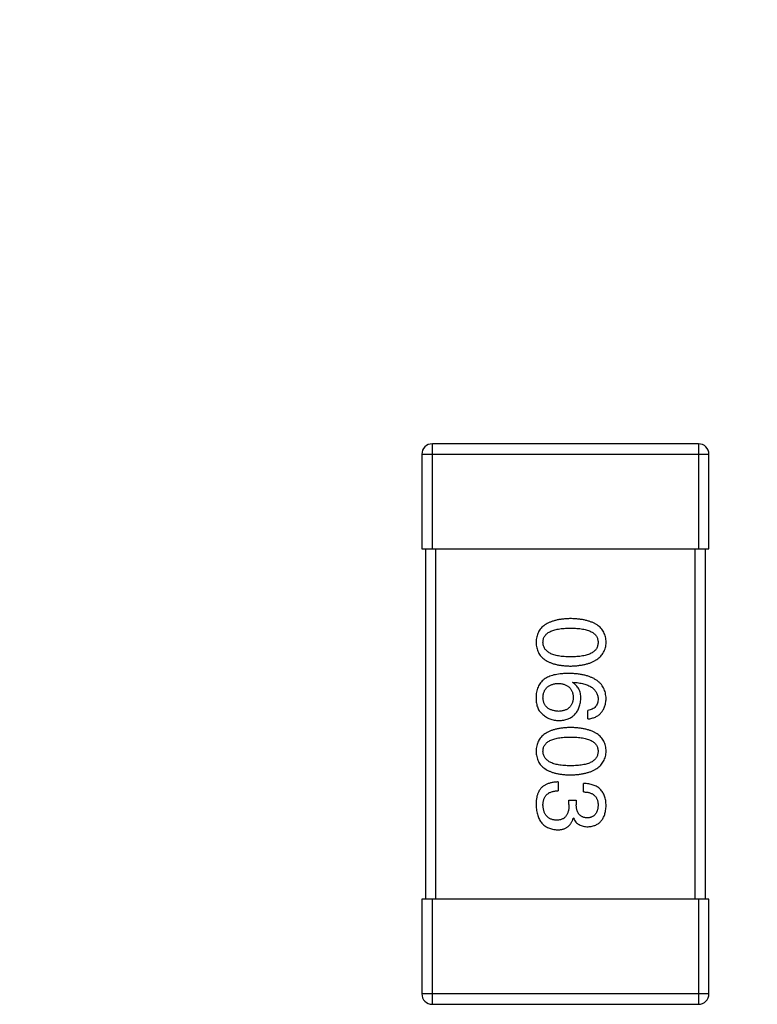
# Model space of a CAD drawing. Header units: millimetres. Extents: x 42 to 554, y 166 to 335.
# Tile 273 of 410: x 401.22 to 403.33, y 282.66 to 285.47. Entities that reach past the tile are written whole.
import ezdxf

# ---------------------------------------------------------------- set-up
doc = ezdxf.new("R2010")
doc.units = ezdxf.units.MM
doc.header["$LTSCALE"] = 30.734
doc.header["$PDMODE"] = 3
doc.header["$PDSIZE"] = 0.3125
doc.layers.get('0').update_dxf_attribs({"linetype": 'CONTINUOUS'})
doc.layers.get('Defpoints').update_dxf_attribs({"linetype": 'CONTINUOUS'})
doc.layers.add('Dim', color=6, linetype='CONTINUOUS', lineweight=13)
doc.styles.get("Standard").update_dxf_attribs({"font": 'txt', "width": 0.8})
doc.dimstyles.new('ISO-25_WS', dxfattribs={"dimscale": 1.8, "dimtxt": 2.5, "dimasz": 1.5, "dimexe": 1.25, "dimexo": 0.625, "dimtad": 1, "dimdsep": 46, "dimtxsty": 'Standard', "dimcen": 2.5, "dimadec": 0, "dimazin": 0, "dimtfac": 1, "dimtmove": 0, "dimatfit": 3, "dimfxl": 1, "dimtolj": 1, "dimtzin": 0, "dimarcsym": 0})

# ---------------------------------------------------------------- blocks, each defined once
blk = doc.blocks.new('*D27')
at = {"layer": 'Defpoints', "color": 0}
for p in [(357.2417, 292.936), (357.2417, 282.7147), (513.2445, 282.7144)]:
    blk.add_point(p, dxfattribs=at)
at = {"layer": 'Dim', "color": 0, "lineweight": -2}
for p, q in [((357.2417, 283.8397), (357.2417, 295.186)), ((513.2445, 283.8394), (513.2445, 295.186)), ((510.5445, 292.936), (359.9417, 292.936))]:
    blk.add_line(p, q, dxfattribs=at)
at = {"layer": 'Dim', "color": 0}
for points in [[(359.9417, 293.386), (359.9417, 292.486), (357.2417, 292.936)], [(510.5445, 292.486), (510.5445, 293.386), (513.2445, 292.936)]]:
    blk.add_solid(points, dxfattribs=at)
at = {"layer": 'Dim', "color": 0, "insert": (435.2431, 296.311), "char_height": 4.5, "attachment_point": 5}
blk.add_mtext('\\A1;156', dxfattribs=at)

msp = doc.modelspace()

# ---------------------------------------------------------------- linework, layer by layer
at = {"linetype": 'Continuous'}
for p, q in [((402.4005, 283.9643), (402.4005, 284.2643)), ((403.1605, 284.2643), (402.4005, 284.2643)), ((403.1605, 284.2643), (403.1605, 283.9643)), ((402.3705, 284.2343), (402.3705, 283.9643)), ((402.3705, 284.2343), (403.1905, 284.2343)), ((403.1905, 283.9643), (403.1905, 284.2343)), ((402.3705, 283.9643), (403.1905, 283.9643)), ((402.3805, 283.9643), (402.3805, 282.9643)), ((402.4105, 282.9643), (402.4105, 283.9643)), ((403.1505, 283.9643), (403.1505, 282.9643)), ((403.1805, 282.9643), (403.1805, 283.9643)), ((402.8006, 283.5826), (402.8017, 283.5837)), ((402.8443, 283.4788), (402.8443, 283.5028)), ((402.7601, 283.299), (402.7601, 283.2739)), ((402.8323, 283.2706), (402.8323, 283.2947)), ((402.7907, 283.2346), (402.7907, 283.2466)), ((402.7907, 283.2466), (402.8115, 283.2466)), ((402.8115, 283.2466), (402.8115, 283.2335)), ((402.8039, 283.1952), (402.8028, 283.1952)), ((402.3705, 282.9643), (402.3705, 282.6943)), ((403.1905, 282.9643), (402.3705, 282.9643)), ((402.4005, 282.6643), (402.4005, 282.9643)), ((403.1605, 282.9643), (403.1605, 282.6643)), ((403.1905, 282.6943), (403.1905, 282.9643)), ((403.1905, 282.6943), (402.3705, 282.6943)), ((402.4005, 282.6643), (403.1605, 282.6643))]:
    msp.add_line(p, q, dxfattribs=at)
for centre, start, end in [((402.4005, 284.2343), 90, 180), ((403.1605, 284.2343), 0, 90), ((402.4005, 282.6943), 180, 270), ((403.1605, 282.6943), 270, 0)]:
    msp.add_arc(centre, 0.03, start, end, dxfattribs=at)
for points, knots in [([(402.7951, 283.7653), (402.7912, 283.7652), (402.7836, 283.7649), (402.7725, 283.7639), (402.7622, 283.7625), (402.7527, 283.7604), (402.7439, 283.7579), (402.7358, 283.7549), (402.7285, 283.7515), (402.7219, 283.7474), (402.7161, 283.743), (402.711, 283.738), (402.7067, 283.7325), (402.7032, 283.7264), (402.7004, 283.7199), (402.6984, 283.7129), (402.6971, 283.7054), (402.6969, 283.7002), (402.6967, 283.6976)], [0, 0, 0, 0, 0.087693, 0.170223, 0.247496, 0.319826, 0.387768, 0.451403, 0.511459, 0.568358, 0.622671, 0.675251, 0.726739, 0.778422, 0.830759, 0.884394, 0.940865, 1, 1, 1, 1]), ([(402.8967, 283.6976), (402.8966, 283.7002), (402.8964, 283.7054), (402.8951, 283.7129), (402.893, 283.7199), (402.8901, 283.7265), (402.8865, 283.7325), (402.882, 283.738), (402.8768, 283.743), (402.8708, 283.7475), (402.864, 283.7515), (402.8564, 283.7549), (402.8481, 283.758), (402.839, 283.7604), (402.8291, 283.7625), (402.8185, 283.7639), (402.8071, 283.7649), (402.7992, 283.7652), (402.7951, 283.7653)], [0, 0, 0, 0, 0.057911, 0.113262, 0.165956, 0.217443, 0.268511, 0.319665, 0.372, 0.426129, 0.483365, 0.543779, 0.607756, 0.676562, 0.749704, 0.827713, 0.911177, 1, 1, 1, 1]), ([(402.7164, 283.6976), (402.7165, 283.6992), (402.7166, 283.7024), (402.7175, 283.707), (402.719, 283.7114), (402.7213, 283.7153), (402.7241, 283.719), (402.7275, 283.7224), (402.7315, 283.7254), (402.7362, 283.728), (402.7414, 283.7304), (402.7473, 283.7325), (402.7538, 283.7341), (402.7609, 283.7356), (402.7685, 283.7367), (402.7769, 283.7374), (402.7858, 283.7379), (402.7919, 283.738), (402.7951, 283.738)], [0, 0, 0, 0, 0.049766, 0.097012, 0.143225, 0.188786, 0.235079, 0.282962, 0.333687, 0.387747, 0.445963, 0.508657, 0.576545, 0.649868, 0.72822, 0.812712, 0.903543, 1, 1, 1, 1]), ([(402.7951, 283.738), (402.7983, 283.738), (402.8044, 283.7379), (402.8134, 283.7374), (402.8217, 283.7367), (402.8294, 283.7356), (402.8364, 283.7341), (402.8429, 283.7325), (402.8488, 283.7304), (402.854, 283.728), (402.8587, 283.7254), (402.8628, 283.7224), (402.8662, 283.719), (402.869, 283.7154), (402.8712, 283.7114), (402.8727, 283.707), (402.8736, 283.7024), (402.8737, 283.6992), (402.8738, 283.6976)], [0, 0, 0, 0, 0.096452, 0.187278, 0.271765, 0.350519, 0.423437, 0.491321, 0.554011, 0.612224, 0.666281, 0.717003, 0.764884, 0.811423, 0.856783, 0.902993, 0.950236, 1, 1, 1, 1]), ([(402.6967, 283.6976), (402.6969, 283.6949), (402.6971, 283.6898), (402.6984, 283.6822), (402.7004, 283.6752), (402.7032, 283.6687), (402.7067, 283.6627), (402.711, 283.6572), (402.7161, 283.6522), (402.7219, 283.6477), (402.7285, 283.6437), (402.7358, 283.6402), (402.7439, 283.6372), (402.7527, 283.6347), (402.7622, 283.6327), (402.7725, 283.6312), (402.7836, 283.6302), (402.7912, 283.63), (402.7951, 283.6298)], [0, 0, 0, 0, 0.059134, 0.115603, 0.169236, 0.221572, 0.273254, 0.32474, 0.377319, 0.431815, 0.488555, 0.548609, 0.612242, 0.680182, 0.75251, 0.829782, 0.91231, 1, 1, 1, 1]), ([(402.7951, 283.656), (402.792, 283.6561), (402.7859, 283.6561), (402.7771, 283.6566), (402.7689, 283.6574), (402.7613, 283.6585), (402.7542, 283.66), (402.7478, 283.6618), (402.742, 283.6638), (402.7367, 283.6663), (402.7321, 283.669), (402.728, 283.6722), (402.7245, 283.6756), (402.7217, 283.6793), (402.7194, 283.6834), (402.7178, 283.6879), (402.7167, 283.6926), (402.7165, 283.6959), (402.7164, 283.6976)], [0, 0, 0, 0, 0.094834, 0.184067, 0.267029, 0.344713, 0.417334, 0.484367, 0.546941, 0.604717, 0.65953, 0.710539, 0.759381, 0.806382, 0.853027, 0.900623, 0.949121, 1, 1, 1, 1]), ([(402.7951, 283.6298), (402.7991, 283.63), (402.8069, 283.6303), (402.8182, 283.6315), (402.8288, 283.6331), (402.8386, 283.6351), (402.8476, 283.6377), (402.8559, 283.6407), (402.8634, 283.6442), (402.8702, 283.6482), (402.8762, 283.6527), (402.8815, 283.6577), (402.886, 283.6632), (402.8897, 283.6691), (402.8926, 283.6756), (402.8949, 283.6825), (402.8963, 283.6899), (402.8966, 283.695), (402.8967, 283.6976)], [0, 0, 0, 0, 0.088475, 0.171606, 0.249595, 0.322626, 0.391327, 0.455765, 0.516374, 0.573675, 0.628522, 0.681161, 0.732559, 0.783563, 0.83504, 0.887639, 0.942585, 1, 1, 1, 1]), ([(402.8738, 283.6976), (402.8737, 283.6959), (402.8736, 283.6926), (402.8727, 283.6879), (402.8712, 283.6834), (402.869, 283.6793), (402.8662, 283.6756), (402.8628, 283.6721), (402.8587, 283.6691), (402.8541, 283.6663), (402.8488, 283.6638), (402.8429, 283.6617), (402.8365, 283.66), (402.8294, 283.6585), (402.8217, 283.6574), (402.8134, 283.6566), (402.8044, 283.6561), (402.7983, 283.6561), (402.7951, 283.656)], [0, 0, 0, 0, 0.050604, 0.098688, 0.145699, 0.191791, 0.238625, 0.286717, 0.337546, 0.391814, 0.449755, 0.512106, 0.579685, 0.652048, 0.730262, 0.814146, 0.904281, 1, 1, 1, 1]), ([(402.723, 283.5946), (402.721, 283.5931), (402.717, 283.5902), (402.7118, 283.585), (402.7074, 283.5793), (402.7037, 283.5731), (402.7008, 283.5663), (402.6987, 283.5591), (402.6972, 283.5513), (402.6969, 283.546), (402.6967, 283.5432)], [0, 0, 0, 0, 0.125033, 0.246266, 0.36603, 0.485265, 0.606781, 0.732144, 0.862551, 1, 1, 1, 1]), ([(402.7907, 283.6088), (402.7872, 283.6088), (402.7803, 283.6087), (402.7703, 283.608), (402.7609, 283.607), (402.7521, 283.6054), (402.7439, 283.6034), (402.7363, 283.601), (402.7293, 283.5981), (402.7251, 283.5957), (402.723, 283.5946)], [0, 0, 0, 0, 0.151498, 0.29521, 0.430242, 0.557137, 0.677306, 0.790845, 0.898111, 1, 1, 1, 1]), ([(402.8967, 283.5367), (402.8966, 283.5395), (402.8962, 283.545), (402.8948, 283.553), (402.8925, 283.5605), (402.8895, 283.5675), (402.8856, 283.5739), (402.8809, 283.5798), (402.8754, 283.5851), (402.8691, 283.5898), (402.8621, 283.5941), (402.8542, 283.5978), (402.8456, 283.601), (402.8361, 283.6036), (402.8259, 283.6058), (402.8149, 283.6073), (402.8031, 283.6084), (402.7949, 283.6087), (402.7907, 283.6088)], [0, 0, 0, 0, 0.058957, 0.115262, 0.16907, 0.221312, 0.273147, 0.324961, 0.377649, 0.432026, 0.488925, 0.549039, 0.612912, 0.680653, 0.753056, 0.830314, 0.912483, 1, 1, 1, 1]), ([(402.7164, 283.5389), (402.7165, 283.5405), (402.7166, 283.5436), (402.7173, 283.5481), (402.7182, 283.5523), (402.7195, 283.5562), (402.7211, 283.5598), (402.723, 283.5632), (402.7252, 283.5662), (402.7279, 283.5689), (402.7308, 283.5715), (402.734, 283.5736), (402.7376, 283.5755), (402.7415, 283.5771), (402.7457, 283.5783), (402.7502, 283.5793), (402.7551, 283.5801), (402.7584, 283.5803), (402.7601, 283.5804)], [0, 0, 0, 0, 0.070403, 0.137196, 0.200053, 0.260887, 0.31876, 0.37535, 0.430743, 0.485927, 0.541678, 0.598832, 0.657726, 0.719441, 0.783504, 0.851852, 0.923533, 1, 1, 1, 1]), ([(402.7601, 283.5804), (402.7618, 283.5803), (402.7651, 283.5801), (402.7698, 283.5794), (402.7742, 283.5784), (402.7783, 283.5771), (402.7821, 283.5756), (402.7856, 283.5737), (402.7888, 283.5717), (402.7916, 283.5692), (402.7941, 283.5666), (402.7963, 283.5636), (402.7982, 283.5604), (402.7998, 283.5568), (402.801, 283.553), (402.8019, 283.5489), (402.8026, 283.5445), (402.8027, 283.5415), (402.8028, 283.54)], [0, 0, 0, 0, 0.076072, 0.148369, 0.216753, 0.281358, 0.342792, 0.401604, 0.458929, 0.514444, 0.569818, 0.625343, 0.681554, 0.739608, 0.800134, 0.863477, 0.929547, 1, 1, 1, 1]), ([(402.8246, 283.5367), (402.8246, 283.5393), (402.8244, 283.5444), (402.8233, 283.5517), (402.8214, 283.5584), (402.8188, 283.5646), (402.8154, 283.5701), (402.8112, 283.5749), (402.8062, 283.5792), (402.8025, 283.5814), (402.8006, 283.5826)], [0, 0, 0, 0, 0.144617, 0.279572, 0.40596, 0.526097, 0.64389, 0.760003, 0.877724, 1, 1, 1, 1]), ([(402.8017, 283.5837), (402.8045, 283.5835), (402.81, 283.5831), (402.8179, 283.5821), (402.8254, 283.5808), (402.8323, 283.5792), (402.8387, 283.5773), (402.8445, 283.5751), (402.8499, 283.5727), (402.8547, 283.5699), (402.8589, 283.5667), (402.8627, 283.5634), (402.8659, 283.5597), (402.8685, 283.5556), (402.8707, 283.5513), (402.8723, 283.5467), (402.8734, 283.5418), (402.8737, 283.5384), (402.8738, 283.5367)], [0, 0, 0, 0, 0.089218, 0.173709, 0.252753, 0.326963, 0.397099, 0.462534, 0.524018, 0.582178, 0.637235, 0.689955, 0.741228, 0.791618, 0.841661, 0.892925, 0.945259, 1, 1, 1, 1]), ([(402.6967, 283.5432), (402.6967, 283.5404), (402.6966, 283.535), (402.6972, 283.5272), (402.6984, 283.5201), (402.7002, 283.5135), (402.7025, 283.5077), (402.7054, 283.5025), (402.7089, 283.4978), (402.7117, 283.4953), (402.7131, 283.4941)], [0, 0, 0, 0, 0.156782, 0.301945, 0.436395, 0.561474, 0.678489, 0.78853, 0.894967, 1, 1, 1, 1]), ([(402.7612, 283.5006), (402.7595, 283.5007), (402.7561, 283.5009), (402.7513, 283.5016), (402.7467, 283.5026), (402.7425, 283.5037), (402.7386, 283.5052), (402.735, 283.5069), (402.7317, 283.5089), (402.7287, 283.5112), (402.726, 283.5137), (402.7237, 283.5165), (402.7217, 283.5196), (402.72, 283.523), (402.7186, 283.5266), (402.7175, 283.5304), (402.7168, 283.5346), (402.7165, 283.5374), (402.7164, 283.5389)], [0, 0, 0, 0, 0.078863, 0.153308, 0.223539, 0.289857, 0.35341, 0.413572, 0.471721, 0.528235, 0.584279, 0.638781, 0.69466, 0.751251, 0.809198, 0.869697, 0.933318, 1, 1, 1, 1]), ([(402.8028, 283.54), (402.8027, 283.5385), (402.8026, 283.5355), (402.8019, 283.5313), (402.8011, 283.5273), (402.7998, 283.5236), (402.7983, 283.5202), (402.7965, 283.517), (402.7943, 283.5141), (402.7919, 283.5115), (402.7891, 283.5092), (402.786, 283.5071), (402.7826, 283.5053), (402.7789, 283.5038), (402.7749, 283.5026), (402.7707, 283.5016), (402.7661, 283.5009), (402.7629, 283.5007), (402.7612, 283.5006)], [0, 0, 0, 0, 0.069884, 0.136529, 0.199638, 0.259844, 0.317774, 0.374356, 0.430026, 0.485148, 0.5409, 0.597889, 0.657472, 0.718614, 0.783613, 0.85129, 0.923712, 1, 1, 1, 1]), ([(402.7623, 283.4744), (402.7647, 283.4745), (402.7692, 283.4747), (402.7759, 283.4757), (402.7821, 283.4772), (402.7879, 283.479), (402.7933, 283.4813), (402.7982, 283.4841), (402.8028, 283.4873), (402.8069, 283.491), (402.8106, 283.4952), (402.814, 283.4997), (402.8167, 283.5048), (402.8192, 283.5103), (402.8212, 283.5162), (402.8228, 283.5227), (402.824, 283.5295), (402.8244, 283.5342), (402.8246, 283.5367)], [0, 0, 0, 0, 0.071527, 0.139094, 0.20346, 0.264939, 0.323904, 0.381383, 0.437591, 0.493343, 0.549401, 0.606085, 0.664838, 0.725424, 0.788712, 0.855452, 0.925772, 1, 1, 1, 1]), ([(402.8738, 283.5367), (402.8737, 283.5344), (402.8736, 283.5301), (402.8721, 283.524), (402.8698, 283.5186), (402.8666, 283.5138), (402.8623, 283.5099), (402.8571, 283.5067), (402.851, 283.5043), (402.8466, 283.5033), (402.8443, 283.5028)], [0, 0, 0, 0, 0.136586, 0.261496, 0.378089, 0.490612, 0.605522, 0.725767, 0.8561, 1, 1, 1, 1]), ([(402.8443, 283.4788), (402.8463, 283.479), (402.8502, 283.4795), (402.8558, 283.4808), (402.8611, 283.4823), (402.866, 283.4843), (402.8706, 283.4867), (402.8747, 283.4894), (402.8786, 283.4925), (402.8821, 283.4959), (402.8852, 283.4997), (402.8879, 283.5039), (402.8903, 283.5085), (402.8923, 283.5134), (402.894, 283.5187), (402.8953, 283.5244), (402.8962, 283.5304), (402.8966, 283.5346), (402.8967, 283.5367)], [0, 0, 0, 0, 0.06947, 0.136096, 0.199592, 0.260665, 0.319672, 0.377156, 0.433415, 0.489984, 0.546535, 0.604276, 0.663499, 0.725182, 0.788953, 0.855683, 0.926216, 1, 1, 1, 1]), ([(402.7131, 283.4941), (402.7149, 283.4925), (402.7183, 283.4894), (402.7239, 283.4854), (402.7297, 283.482), (402.7358, 283.4792), (402.7421, 283.477), (402.7486, 283.4755), (402.7554, 283.4746), (402.76, 283.4745), (402.7623, 283.4744)], [0, 0, 0, 0, 0.129393, 0.255335, 0.378531, 0.500878, 0.622934, 0.746191, 0.87096, 1, 1, 1, 1]), ([(402.7951, 283.4545), (402.7912, 283.4543), (402.7836, 283.4541), (402.7725, 283.453), (402.7622, 283.4516), (402.7527, 283.4496), (402.7439, 283.4471), (402.7358, 283.4441), (402.7285, 283.4406), (402.7219, 283.4366), (402.7161, 283.4321), (402.711, 283.4271), (402.7067, 283.4216), (402.7032, 283.4156), (402.7004, 283.409), (402.6984, 283.402), (402.6971, 283.3945), (402.6969, 283.3894), (402.6967, 283.3867)], [0, 0, 0, 0, 0.087693, 0.170223, 0.247496, 0.319826, 0.387768, 0.451403, 0.511459, 0.568358, 0.622671, 0.675251, 0.726739, 0.778422, 0.830759, 0.884394, 0.940865, 1, 1, 1, 1]), ([(402.8967, 283.3867), (402.8966, 283.3894), (402.8964, 283.3945), (402.8951, 283.4021), (402.893, 283.409), (402.8901, 283.4156), (402.8865, 283.4216), (402.882, 283.4271), (402.8768, 283.4321), (402.8708, 283.4366), (402.864, 283.4406), (402.8564, 283.4441), (402.8481, 283.4471), (402.839, 283.4496), (402.8291, 283.4516), (402.8185, 283.453), (402.8071, 283.4541), (402.7992, 283.4543), (402.7951, 283.4545)], [0, 0, 0, 0, 0.057911, 0.113262, 0.165956, 0.217443, 0.268511, 0.319665, 0.372, 0.426129, 0.483365, 0.543779, 0.607756, 0.676562, 0.749704, 0.827713, 0.911177, 1, 1, 1, 1]), ([(402.7164, 283.3867), (402.7165, 283.3883), (402.7166, 283.3915), (402.7175, 283.3962), (402.719, 283.4005), (402.7213, 283.4045), (402.7241, 283.4082), (402.7275, 283.4115), (402.7315, 283.4145), (402.7362, 283.4172), (402.7414, 283.4196), (402.7473, 283.4216), (402.7538, 283.4233), (402.7609, 283.4248), (402.7685, 283.4258), (402.7769, 283.4266), (402.7858, 283.4271), (402.7919, 283.4271), (402.7951, 283.4271)], [0, 0, 0, 0, 0.049766, 0.097012, 0.143225, 0.188786, 0.235079, 0.282962, 0.333687, 0.387747, 0.445963, 0.508657, 0.576545, 0.649868, 0.72822, 0.812712, 0.903543, 1, 1, 1, 1]), ([(402.7951, 283.4271), (402.7983, 283.4271), (402.8044, 283.4271), (402.8134, 283.4266), (402.8217, 283.4258), (402.8294, 283.4248), (402.8364, 283.4233), (402.8429, 283.4216), (402.8488, 283.4196), (402.854, 283.4172), (402.8587, 283.4145), (402.8628, 283.4115), (402.8662, 283.4081), (402.869, 283.4045), (402.8712, 283.4005), (402.8727, 283.3962), (402.8736, 283.3915), (402.8737, 283.3883), (402.8738, 283.3867)], [0, 0, 0, 0, 0.096452, 0.187278, 0.271765, 0.350519, 0.423437, 0.491321, 0.554011, 0.612224, 0.666281, 0.717003, 0.764884, 0.811423, 0.856783, 0.902993, 0.950236, 1, 1, 1, 1]), ([(402.6967, 283.3867), (402.6969, 283.3841), (402.6971, 283.3789), (402.6984, 283.3714), (402.7004, 283.3644), (402.7032, 283.3578), (402.7067, 283.3518), (402.711, 283.3463), (402.7161, 283.3413), (402.7219, 283.3368), (402.7285, 283.3328), (402.7358, 283.3293), (402.7439, 283.3263), (402.7527, 283.3239), (402.7622, 283.3218), (402.7725, 283.3204), (402.7836, 283.3194), (402.7912, 283.3191), (402.7951, 283.319)], [0, 0, 0, 0, 0.059134, 0.115603, 0.169236, 0.221572, 0.273254, 0.32474, 0.377319, 0.431815, 0.488555, 0.548609, 0.612242, 0.680182, 0.75251, 0.829782, 0.91231, 1, 1, 1, 1]), ([(402.7951, 283.3452), (402.792, 283.3452), (402.7859, 283.3453), (402.7771, 283.3458), (402.7689, 283.3466), (402.7613, 283.3477), (402.7542, 283.3491), (402.7478, 283.3509), (402.742, 283.353), (402.7367, 283.3554), (402.7321, 283.3582), (402.728, 283.3613), (402.7245, 283.3647), (402.7217, 283.3685), (402.7194, 283.3726), (402.7178, 283.377), (402.7167, 283.3818), (402.7165, 283.385), (402.7164, 283.3867)], [0, 0, 0, 0, 0.094834, 0.184067, 0.267029, 0.344713, 0.417334, 0.484367, 0.546941, 0.604717, 0.65953, 0.710539, 0.759381, 0.806382, 0.853027, 0.900623, 0.949121, 1, 1, 1, 1]), ([(402.7951, 283.319), (402.7991, 283.3191), (402.8069, 283.3195), (402.8182, 283.3206), (402.8288, 283.3222), (402.8386, 283.3243), (402.8476, 283.3268), (402.8559, 283.3298), (402.8634, 283.3333), (402.8702, 283.3374), (402.8762, 283.3419), (402.8815, 283.3468), (402.886, 283.3523), (402.8897, 283.3582), (402.8926, 283.3647), (402.8949, 283.3716), (402.8963, 283.379), (402.8966, 283.3841), (402.8967, 283.3867)], [0, 0, 0, 0, 0.088475, 0.171606, 0.249595, 0.322626, 0.391327, 0.455765, 0.516374, 0.573675, 0.628522, 0.681161, 0.732559, 0.783563, 0.83504, 0.887639, 0.942585, 1, 1, 1, 1]), ([(402.8738, 283.3867), (402.8737, 283.385), (402.8736, 283.3818), (402.8727, 283.377), (402.8712, 283.3726), (402.869, 283.3684), (402.8662, 283.3647), (402.8628, 283.3613), (402.8587, 283.3582), (402.8541, 283.3554), (402.8488, 283.353), (402.8429, 283.3509), (402.8365, 283.3491), (402.8294, 283.3477), (402.8217, 283.3466), (402.8134, 283.3458), (402.8044, 283.3453), (402.7983, 283.3452), (402.7951, 283.3452)], [0, 0, 0, 0, 0.050604, 0.098688, 0.145699, 0.191791, 0.238625, 0.286717, 0.337546, 0.391814, 0.449755, 0.512106, 0.579685, 0.652048, 0.730262, 0.814146, 0.904281, 1, 1, 1, 1]), ([(402.7601, 283.299), (402.7584, 283.299), (402.7549, 283.2988), (402.7498, 283.2984), (402.7449, 283.2977), (402.7402, 283.2968), (402.7358, 283.2957), (402.7317, 283.2945), (402.7278, 283.2929), (402.7241, 283.2912), (402.7206, 283.2892), (402.7174, 283.2871), (402.7145, 283.2847), (402.7117, 283.2821), (402.7092, 283.2793), (402.707, 283.2762), (402.705, 283.273), (402.7039, 283.2707), (402.7033, 283.2695)], [0, 0, 0, 0, 0.078937, 0.154495, 0.226898, 0.296844, 0.363348, 0.427781, 0.48946, 0.549586, 0.607902, 0.664733, 0.720805, 0.776157, 0.831175, 0.886736, 0.943094, 1, 1, 1, 1]), ([(402.8967, 283.2313), (402.8967, 283.2338), (402.8965, 283.2387), (402.8956, 283.2458), (402.8943, 283.2524), (402.8924, 283.2585), (402.8901, 283.2642), (402.8873, 283.2694), (402.884, 283.2741), (402.8802, 283.2783), (402.8759, 283.2821), (402.8711, 283.2854), (402.8658, 283.2881), (402.86, 283.2904), (402.8537, 283.2922), (402.847, 283.2936), (402.8398, 283.2944), (402.8348, 283.2946), (402.8323, 283.2947)], [0, 0, 0, 0, 0.073232, 0.142595, 0.207997, 0.270074, 0.329156, 0.386529, 0.441846, 0.496976, 0.551877, 0.607941, 0.665637, 0.725446, 0.788542, 0.855101, 0.925196, 1, 1, 1, 1]), ([(402.7033, 283.2695), (402.7028, 283.2684), (402.7017, 283.2661), (402.7004, 283.2623), (402.6992, 283.2582), (402.6984, 283.2539), (402.6976, 283.2492), (402.6971, 283.2442), (402.6968, 283.2389), (402.6968, 283.2353), (402.6967, 283.2335)], [0, 0, 0, 0, 0.101955, 0.208983, 0.322698, 0.44339, 0.570851, 0.70629, 0.84885, 1, 1, 1, 1]), ([(402.7164, 283.2324), (402.7164, 283.234), (402.7165, 283.2372), (402.717, 283.2418), (402.7179, 283.2461), (402.7191, 283.2501), (402.7206, 283.2538), (402.7225, 283.2572), (402.7247, 283.2603), (402.7273, 283.263), (402.7303, 283.2655), (402.7335, 283.2676), (402.7371, 283.2695), (402.7411, 283.271), (402.7454, 283.2722), (402.75, 283.2731), (402.7549, 283.2737), (402.7584, 283.2738), (402.7601, 283.2739)], [0, 0, 0, 0, 0.071272, 0.13882, 0.201858, 0.262757, 0.320043, 0.376709, 0.431462, 0.486034, 0.541209, 0.597703, 0.65589, 0.717768, 0.782056, 0.850407, 0.92277, 1, 1, 1, 1]), ([(402.8323, 283.2706), (402.8339, 283.2706), (402.8372, 283.2704), (402.8419, 283.2698), (402.8463, 283.2691), (402.8504, 283.2679), (402.8541, 283.2665), (402.8575, 283.2648), (402.8607, 283.2628), (402.8635, 283.2606), (402.8659, 283.258), (402.868, 283.2552), (402.8698, 283.2521), (402.8713, 283.2487), (402.8724, 283.245), (402.8732, 283.241), (402.8737, 283.2368), (402.8738, 283.2339), (402.8738, 283.2324)], [0, 0, 0, 0, 0.078134, 0.15164, 0.221358, 0.286689, 0.348614, 0.407697, 0.464247, 0.520153, 0.574432, 0.629291, 0.684538, 0.742032, 0.801329, 0.863637, 0.930123, 1, 1, 1, 1]), ([(402.6967, 283.2335), (402.6969, 283.2307), (402.6971, 283.2254), (402.698, 283.2176), (402.6995, 283.2104), (402.7013, 283.2037), (402.7035, 283.1975), (402.7063, 283.1917), (402.7094, 283.1865), (402.713, 283.1818), (402.7171, 283.1776), (402.7216, 283.1739), (402.7266, 283.1706), (402.732, 283.168), (402.7379, 283.1658), (402.7442, 283.1641), (402.7509, 283.1629), (402.7556, 283.1626), (402.758, 283.1624)], [0, 0, 0, 0, 0.078078, 0.151942, 0.221594, 0.28726, 0.350176, 0.409768, 0.467648, 0.523784, 0.578904, 0.634014, 0.689819, 0.746826, 0.805875, 0.867063, 0.931764, 1, 1, 1, 1]), ([(402.7547, 283.1897), (402.7532, 283.1899), (402.7504, 283.1901), (402.7462, 283.1908), (402.7424, 283.1918), (402.7388, 283.1932), (402.7354, 283.1948), (402.7323, 283.1967), (402.7296, 283.199), (402.727, 283.2014), (402.7247, 283.2043), (402.7227, 283.2074), (402.721, 283.2109), (402.7195, 283.2146), (402.7184, 283.2186), (402.7175, 283.2229), (402.7168, 283.2275), (402.7165, 283.2307), (402.7164, 283.2324)], [0, 0, 0, 0, 0.068514, 0.133941, 0.195994, 0.255362, 0.312994, 0.369441, 0.424687, 0.480522, 0.537148, 0.594801, 0.654411, 0.716817, 0.781981, 0.850498, 0.923306, 1, 1, 1, 1]), ([(402.7907, 283.2346), (402.7907, 283.2327), (402.7907, 283.2292), (402.7902, 283.2242), (402.7896, 283.2194), (402.7885, 283.215), (402.7873, 283.211), (402.7858, 283.2073), (402.7839, 283.2039), (402.7818, 283.2009), (402.7794, 283.1983), (402.7767, 283.196), (402.7737, 283.194), (402.7705, 283.1925), (402.7669, 283.1912), (402.7631, 283.1904), (402.759, 283.1898), (402.7561, 283.1898), (402.7547, 283.1897)], [0, 0, 0, 0, 0.082495, 0.159728, 0.232496, 0.300725, 0.365163, 0.425859, 0.483728, 0.538892, 0.592921, 0.646195, 0.699968, 0.754746, 0.811387, 0.870806, 0.933482, 1, 1, 1, 1]), ([(402.8432, 283.1963), (402.842, 283.1964), (402.8395, 283.1965), (402.836, 283.197), (402.8328, 283.1979), (402.8298, 283.199), (402.827, 283.2003), (402.8244, 283.202), (402.822, 283.2039), (402.8199, 283.2061), (402.818, 283.2086), (402.8164, 283.2113), (402.815, 283.2143), (402.8138, 283.2176), (402.8129, 283.2212), (402.8122, 283.2251), (402.8117, 283.2292), (402.8116, 283.232), (402.8115, 283.2335)], [0, 0, 0, 0, 0.067741, 0.131599, 0.192143, 0.249977, 0.306453, 0.361639, 0.416449, 0.471489, 0.527582, 0.584873, 0.644974, 0.70814, 0.77492, 0.845909, 0.920585, 1, 1, 1, 1]), ([(402.8738, 283.2324), (402.8737, 283.231), (402.8736, 283.2283), (402.8731, 283.2245), (402.8724, 283.2208), (402.8716, 283.2174), (402.8704, 283.2143), (402.869, 283.2114), (402.8675, 283.2088), (402.8657, 283.2064), (402.8637, 283.2042), (402.8613, 283.2024), (402.8589, 283.2007), (402.8562, 283.1993), (402.8532, 283.1982), (402.8501, 283.1973), (402.8467, 283.1966), (402.8444, 283.1964), (402.8432, 283.1963)], [0, 0, 0, 0, 0.078051, 0.151197, 0.220412, 0.286742, 0.34933, 0.409464, 0.467368, 0.52298, 0.578639, 0.633998, 0.690142, 0.746855, 0.805868, 0.867776, 0.932345, 1, 1, 1, 1]), ([(402.8454, 283.1712), (402.8474, 283.1713), (402.8513, 283.1717), (402.8569, 283.1727), (402.8621, 283.1742), (402.867, 283.176), (402.8715, 283.1784), (402.8757, 283.1811), (402.8795, 283.1842), (402.8829, 283.1878), (402.886, 283.1918), (402.8886, 283.1962), (402.8909, 283.201), (402.8928, 283.2063), (402.8944, 283.2119), (402.8955, 283.218), (402.8964, 283.2245), (402.8966, 283.229), (402.8967, 283.2313)], [0, 0, 0, 0, 0.067521, 0.132139, 0.193339, 0.252064, 0.309083, 0.364848, 0.420021, 0.475612, 0.532002, 0.589602, 0.649896, 0.712634, 0.778603, 0.848416, 0.922155, 1, 1, 1, 1]), ([(402.758, 283.1624), (402.7594, 283.1624), (402.7622, 283.1625), (402.7662, 283.1629), (402.7701, 283.1635), (402.7738, 283.1644), (402.7773, 283.1656), (402.7807, 283.167), (402.7838, 283.1687), (402.7867, 283.1706), (402.7894, 283.1727), (402.7919, 283.1752), (402.7942, 283.1779), (402.7964, 283.1809), (402.7982, 283.1841), (402.8, 283.1875), (402.8015, 283.1913), (402.8023, 283.1939), (402.8028, 283.1952)], [0, 0, 0, 0, 0.071215, 0.138707, 0.20396, 0.266995, 0.327734, 0.387609, 0.445602, 0.503345, 0.561136, 0.618597, 0.677672, 0.738255, 0.799989, 0.863961, 0.930555, 1, 1, 1, 1]), ([(402.8039, 283.1952), (402.8048, 283.1933), (402.8067, 283.1896), (402.8104, 283.1846), (402.8147, 283.1804), (402.8197, 283.177), (402.8252, 283.1744), (402.8314, 283.1725), (402.8382, 283.1714), (402.8429, 283.1712), (402.8454, 283.1712)], [0, 0, 0, 0, 0.125227, 0.244792, 0.361427, 0.478215, 0.59667, 0.722058, 0.856314, 1, 1, 1, 1])]:
    msp.add_open_spline(points, degree=3, knots=knots, dxfattribs=at)

# ---------------------------------------------------------------- dimensions: what is measured, and where the dimension line sits
at = {"layer": 'Dim'}
dim = msp.add_linear_dim(base=(357.2417, 292.936), p1=(513.2445, 282.7144), p2=(357.2417, 282.7147), dimstyle='ISO-25_WS', dxfattribs=at)
dim.commit()
dim.dimension.update_dxf_attribs({"geometry": '*D27', "text_midpoint": (435.2431, 296.311)})

doc.saveas('drawing.dxf')
